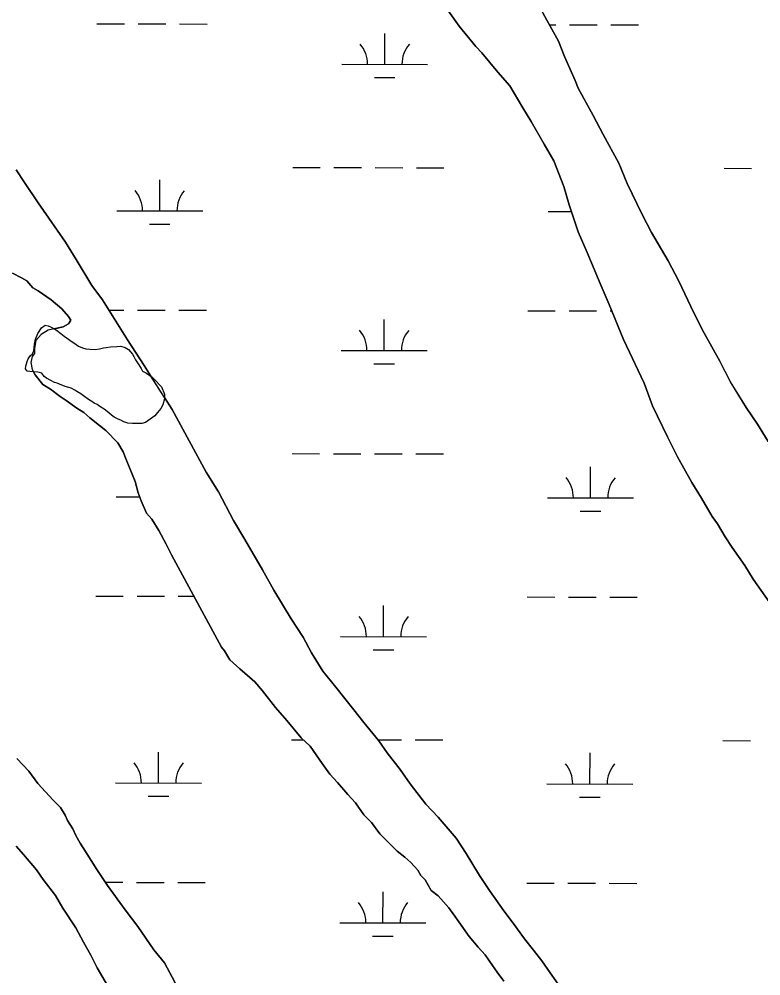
# Model space of a CAD drawing. Extents: x 3187622 to 3225504, y 800805 to 826213.
# Drawn here: x 3208180 to 3209043, y 821298 to 822411 of the extents above; entities that cross this region are included whole.
import ezdxf

# ---------------------------------------------------------------- set-up
doc = ezdxf.new("R2010")
doc.units = 0
for name, color, linetype in [('V-SITE-VEGE', 7, 'Continuous'), ('V-TOPO-SHOR', 7, 'Continuous'), ('V-WETL-SWMP', 7, 'Continuous')]:
    doc.layers.add(name, color=color, linetype=linetype)

msp = doc.modelspace()

# ---------------------------------------------------------------- linework, layer by layer
at = {"layer": 'V-SITE-VEGE'}
for p, q in [((3208784.1, 822427.2), (3208793.8, 822409.6)), ((3208691.8, 822402.5), (3208679.4, 822420.1)), ((3208711.2, 822378.8), (3208691.8, 822402.5)), ((3208793.8, 822409.6), (3208807.1, 822385)), ((3208718.2, 822371.7), (3208711.2, 822378.8)), ((3208807.1, 822385), (3208814.1, 822367.4)), ((3208736.7, 822348.9), (3208718.2, 822371.7)), ((3208814.1, 822367.4), (3208826.5, 822339.3)), ((3208750.8, 822333), (3208736.7, 822348.9)), ((3208765.8, 822307.5), (3208750.8, 822333)), ((3208826.5, 822339.3), (3208830, 822330.5)), ((3208830, 822330.5), (3208847.6, 822298.8)), ((3208775.5, 822291.7), (3208765.8, 822307.5)), ((3208790.4, 822265.3), (3208775.5, 822291.7)), ((3208847.6, 822298.8), (3208859.1, 822276.8)), ((3208859.1, 822276.8), (3208877.6, 822243.4)), ((3208801.9, 822246), (3208790.4, 822265.3)), ((3208813.4, 822216.1), (3208801.9, 822246)), ((3208176.3, 822235.7), (3208186, 822220.8)), ((3208877.6, 822243.4), (3208887.3, 822219.7)), ((3208186, 822220.8), (3208201.8, 822197.1)), ((3208819.5, 822195), (3208813.4, 822216.1)), ((3208887.3, 822219.7), (3208904, 822184.5)), ((3208201.8, 822197.1), (3208214.2, 822179.5)), ((3208830.1, 822163.3), (3208819.5, 822195)), ((3208214.2, 822179.5), (3208233.5, 822151.3)), ((3208904, 822184.5), (3208915.5, 822162.5)), ((3208840.7, 822139.5), (3208830.1, 822163.3)), ((3208915.5, 822162.5), (3208934.9, 822129.9)), ((3208233.5, 822151.3), (3208245.9, 822131.1)), ((3208855.7, 822103.5), (3208840.7, 822139.5)), ((3208245.9, 822131.1), (3208264.4, 822101.2)), ((3208934.9, 822129.9), (3208947.2, 822106.2)), ((3208182.5, 822109.9), (3208172, 822115.2)), ((3208188.7, 822106.4), (3208182.5, 822109.9)), ((3208195.8, 822098.5), (3208188.7, 822106.4)), ((3208264.4, 822101.2), (3208276.7, 822084.5)), ((3208866.3, 822078.8), (3208855.7, 822103.5)), ((3208947.2, 822106.2), (3208964.8, 822069.3)), ((3208201.9, 822095), (3208195.8, 822098.5)), ((3208216.9, 822084.4), (3208201.9, 822095)), ((3208229.2, 822073.9), (3208216.9, 822084.4)), ((3208276.7, 822084.5), (3208305.8, 822037.9)), ((3208883, 822038.4), (3208866.3, 822078.8)), ((3208237.1, 822065.1), (3208229.2, 822073.9)), ((3208964.8, 822069.3), (3208976.3, 822046.4)), ((3208205.6, 822051.7), (3208209.9, 822054.9)), ((3208209.9, 822054.9), (3208213.3, 822054.3)), ((3208231, 822052.8), (3208237.1, 822056.3)), ((3208239.8, 822060.7), (3208237.1, 822065.1)), ((3208237.1, 822056.3), (3208239.8, 822060.7)), ((3208198.9, 822038.5), (3208201.3, 822045.2)), ((3208201.3, 822045.2), (3208205.6, 822051.7)), ((3208213.3, 822054.3), (3208216.2, 822053.1)), ((3208216.2, 822053.1), (3208219.2, 822051.5)), ((3208219.2, 822051.5), (3208220.8, 822050.6)), ((3208220.8, 822050.6), (3208231, 822052.8)), ((3208976.3, 822046.4), (3208994.8, 822013)), ((3208197, 822025.1), (3208197.7, 822032.8)), ((3208197.7, 822032.8), (3208198.9, 822038.5)), ((3208305.8, 822037.9), (3208325.2, 822008)), ((3208906.8, 821987.4), (3208883, 822038.4)), ((3208192.6, 822019.2), (3208195.2, 822021.4)), ((3208195.2, 822021.4), (3208197, 822025.1)), ((3208187.5, 822007.4), (3208188.9, 822012.7)), ((3208188.9, 822012.7), (3208190.3, 822015.7)), ((3208190.3, 822015.7), (3208192.6, 822019.2)), ((3208994.8, 822013), (3209007.1, 821989.2)), ((3208187.3, 822004.2), (3208187.5, 822007.4)), ((3208189.1, 822001.5), (3208187.3, 822004.2)), ((3208192.3, 822000.9), (3208189.1, 822001.5)), ((3208196.6, 822000.6), (3208192.3, 822000.9)), ((3208198.5, 821997.3), (3208196.6, 822000.6)), ((3208325.2, 822008), (3208333.1, 821995.5)), ((3208207.3, 821985.9), (3208198.5, 821997.3)), ((3208333.1, 821995.5), (3208334.6, 821994.5)), ((3208334.6, 821994.5), (3208339.4, 821989.6)), ((3208339.4, 821989.6), (3208342.5, 821985.9)), ((3209007.1, 821989.2), (3209025.7, 821959.3)), ((3208216.1, 821980.6), (3208207.3, 821985.9)), ((3208227.5, 821971.8), (3208216.1, 821980.6)), ((3208342.5, 821985.9), (3208345.3, 821983.1)), ((3208345.3, 821983.1), (3208348.8, 821974.5)), ((3208916.5, 821961), (3208906.8, 821987.4)), ((3208234.6, 821967.4), (3208227.5, 821971.8)), ((3208246.9, 821958.6), (3208234.6, 821967.4)), ((3208348.8, 821974.5), (3208348.8, 821971)), ((3208348.8, 821971), (3208357.8, 821957)), ((3208254.8, 821953.4), (3208246.9, 821958.6)), ((3208357.8, 821957), (3208397.4, 821884)), ((3208934.2, 821924.9), (3208916.5, 821961)), ((3209025.7, 821959.3), (3209038.9, 821940)), ((3208261.9, 821947.2), (3208254.8, 821953.4)), ((3208273.3, 821938.4), (3208261.9, 821947.2)), ((3208280.4, 821932.3), (3208273.3, 821938.4)), ((3208294.5, 821918.2), (3208280.4, 821932.3)), ((3209038.9, 821940), (3209051.2, 821919.7)), ((3208945.6, 821902), (3208934.2, 821924.9)), ((3208300.6, 821907.6), (3208294.5, 821918.2)), ((3208304.2, 821898.8), (3208300.6, 821907.6)), ((3208314.7, 821873.3), (3208304.2, 821898.8)), ((3208962.4, 821872.1), (3208945.6, 821902)), ((3208397.4, 821884), (3208411.5, 821861.1)), ((3208318.3, 821860.1), (3208314.7, 821873.3)), ((3208973.8, 821853.7), (3208962.4, 821872.1)), ((3208321.8, 821850.5), (3208318.3, 821860.1)), ((3208411.5, 821861.1), (3208429.2, 821827.7)), ((3208328, 821836.4), (3208321.8, 821850.5)), ((3208986.2, 821832.6), (3208973.8, 821853.7)), ((3208334.1, 821829.4), (3208328, 821836.4)), ((3208992.3, 821823.8), (3208986.2, 821832.6)), ((3208342.1, 821816.2), (3208334.1, 821829.4)), ((3208429.2, 821827.7), (3208442.4, 821805.7)), ((3209001.1, 821808.8), (3208992.3, 821823.8)), ((3208350.9, 821800.3), (3208342.1, 821816.2)), ((3208357.1, 821788), (3208350.9, 821800.3)), ((3208442.4, 821805.7), (3208462.7, 821770.5)), ((3209009.1, 821796.5), (3209001.1, 821808.8)), ((3208415.2, 821680.7), (3208357.1, 821788)), ((3209024.1, 821775.4), (3209009.1, 821796.5)), ((3208462.7, 821770.5), (3208475.9, 821746.8)), ((3209033.8, 821759.6), (3209024.1, 821775.4)), ((3209052.3, 821733.2), (3209033.8, 821759.6)), ((3208475.9, 821746.8), (3208496.1, 821713.3)), ((3208496.1, 821713.3), (3208510.2, 821692.2)), ((3208510.2, 821692.2), (3208519.9, 821673.8)), ((3208418.7, 821676.3), (3208415.2, 821680.7)), ((3208424.9, 821665.8), (3208418.7, 821676.3)), ((3208436.4, 821655.2), (3208424.9, 821665.8)), ((3208519.9, 821673.8), (3208533.2, 821652.7)), ((3208454, 821640.3), (3208436.4, 821655.2)), ((3208533.2, 821652.7), (3208548.1, 821634.2)), ((3208462.8, 821629.7), (3208454, 821640.3)), ((3208548.1, 821634.2), (3208569.3, 821607.8)), ((3208477.8, 821610.4), (3208462.8, 821629.7)), ((3208491, 821595.4), (3208477.8, 821610.4)), ((3208569.3, 821607.8), (3208580.7, 821592.9)), ((3208507.7, 821575.2), (3208491, 821595.4)), ((3208580.7, 821592.9), (3208598.3, 821571.8)), ((3208518.3, 821565.5), (3208507.7, 821575.2)), ((3208532.4, 821545.3), (3208518.3, 821565.5)), ((3208598.3, 821571.8), (3208608, 821557.7)), ((3208608, 821557.7), (3208623, 821538.3)), ((3208176.9, 821551.2), (3208191, 821536.2)), ((3208541.2, 821533), (3208532.4, 821545.3)), ((3208191, 821536.2), (3208201.5, 821522.1)), ((3208550, 821523.3), (3208541.2, 821533)), ((3208623, 821538.3), (3208634.5, 821521.6)), ((3208201.5, 821522.1), (3208219.2, 821502.8)), ((3208562.3, 821509.3), (3208550, 821523.3)), ((3208634.5, 821521.6), (3208653, 821497.9)), ((3208219.2, 821502.8), (3208228, 821494)), ((3208571.1, 821499.6), (3208562.3, 821509.3)), ((3208580.8, 821485.5), (3208571.1, 821499.6)), ((3208228, 821494), (3208233.2, 821485.2)), ((3208653, 821497.9), (3208667.1, 821483)), ((3208233.2, 821485.2), (3208235.9, 821479.1)), ((3208235.9, 821479.1), (3208242.1, 821469.4)), ((3208589.6, 821476.7), (3208580.8, 821485.5)), ((3208599.3, 821463.5), (3208589.6, 821476.7)), ((3208667.1, 821483), (3208688.2, 821458.3)), ((3208242.1, 821469.4), (3208245.6, 821461.5)), ((3208245.6, 821461.5), (3208250.9, 821452.7)), ((3208619.6, 821443.3), (3208599.3, 821463.5)), ((3208688.2, 821458.3), (3208699.7, 821440.7)), ((3208184.9, 821439.4), (3208176.1, 821449.1)), ((3208250.9, 821452.7), (3208257, 821443)), ((3208257, 821443), (3208270.3, 821421.9)), ((3208628.4, 821436.3), (3208619.6, 821443.3)), ((3208199.9, 821421.8), (3208184.9, 821439.4)), ((3208635.4, 821430.1), (3208628.4, 821436.3)), ((3208699.7, 821440.7), (3208715.5, 821415.2)), ((3208207.8, 821410.4), (3208199.9, 821421.8)), ((3208270.3, 821421.9), (3208282.6, 821403.4)), ((3208643.4, 821421.3), (3208635.4, 821430.1)), ((3208646.9, 821415.2), (3208643.4, 821421.3)), ((3208221.9, 821391.9), (3208207.8, 821410.4)), ((3208652.2, 821409.9), (3208646.9, 821415.2)), ((3208659.2, 821397.6), (3208652.2, 821409.9)), ((3208715.5, 821415.2), (3208727, 821397.7)), ((3208282.6, 821403.4), (3208302.9, 821375.3)), ((3208230.7, 821377), (3208221.9, 821391.9)), ((3208667.1, 821391.4), (3208659.2, 821397.6)), ((3208679.5, 821377.4), (3208667.1, 821391.4)), ((3208727, 821397.7), (3208743.7, 821373.9)), ((3208245.7, 821354.1), (3208230.7, 821377)), ((3208686.5, 821367.7), (3208679.5, 821377.4)), ((3208302.9, 821375.3), (3208317.8, 821355.9)), ((3208703.3, 821344), (3208686.5, 821367.7)), ((3208743.7, 821373.9), (3208754.3, 821359.8)), ((3208254.5, 821337.4), (3208245.7, 821354.1)), ((3208317.8, 821355.9), (3208336.3, 821328.7)), ((3208754.3, 821359.8), (3208767.5, 821341.4)), ((3208713.8, 821331.6), (3208703.3, 821344)), ((3208263.3, 821322.5), (3208254.5, 821337.4)), ((3208721.8, 821322.8), (3208713.8, 821331.6)), ((3208767.5, 821341.4), (3208778.1, 821328.2)), ((3208270.4, 821307.5), (3208263.3, 821322.5)), ((3208336.3, 821328.7), (3208348.7, 821313.7)), ((3208730.6, 821310.5), (3208721.8, 821322.8)), ((3208778.1, 821328.2), (3208787.8, 821315.9)), ((3208348.7, 821313.7), (3208361, 821290.9)), ((3208735.8, 821302.6), (3208730.6, 821310.5)), ((3208787.8, 821315.9), (3208797.4, 821301.8)), ((3208282.7, 821287.3), (3208270.4, 821307.5)), ((3208743.8, 821292.1), (3208735.8, 821302.6)), ((3208797.4, 821301.8), (3208821.2, 821268.4))]:
    msp.add_line(p, q, dxfattribs=at)
for points in [[(3208220.8, 822050.6), (3208218.7, 822050.1), (3208213.4, 822049.2), (3208205.5, 822043.9), (3208199.3, 822036.9), (3208197.6, 822028.1), (3208197.6, 822021.9), (3208194.9, 822018.4), (3208193.2, 822011.4), (3208195, 822003.5), (3208196.6, 822000.6), (3208192.3, 822000.9), (3208189.1, 822001.5), (3208187.3, 822004.2), (3208187.5, 822007.4), (3208188.9, 822012.7), (3208190.3, 822015.7), (3208192.6, 822019.2), (3208195.2, 822021.4), (3208197, 822025.1), (3208197.7, 822032.8), (3208198.9, 822038.5), (3208201.3, 822045.2), (3208205.6, 822051.7), (3208209.9, 822054.9), (3208213.3, 822054.3), (3208216.2, 822053.1), (3208219.2, 822051.5)], [(3208348.8, 821971), (3208333.1, 821995.5), (3208334.6, 821994.5), (3208339.4, 821989.6), (3208342.5, 821985.9), (3208345.3, 821983.1), (3208348.8, 821974.5)]]:
    msp.add_lwpolyline(points, close=True, dxfattribs=at)
at = {"layer": 'V-TOPO-SHOR'}
msp.add_lwpolyline([(3208206, 821999), (3208201.3, 822000.3), (3208196, 822000.7), (3208192.3, 822000.9), (3208189.1, 822001.5), (3208187.3, 822004.2), (3208187.5, 822007.4), (3208188.9, 822012.7), (3208190.3, 822015.7), (3208192.6, 822019.2), (3208195.2, 822021.4), (3208197, 822025.1), (3208197.7, 822032.8), (3208198.9, 822038.5), (3208201.3, 822045.2), (3208205.6, 822051.7), (3208209.9, 822054.9), (3208213.3, 822054.3), (3208216.2, 822053.1), (3208219.2, 822051.5), (3208223.1, 822049.2), (3208228.3, 822045.2), (3208232.2, 822042.1), (3208237.3, 822038.6), (3208240.3, 822036.2), (3208243.2, 822034.2), (3208248.7, 822030.5), (3208253.3, 822028.5), (3208257.2, 822027.5), (3208262.1, 822027), (3208268.2, 822026.8), (3208273.2, 822027.4), (3208277.9, 822028.7), (3208281, 822029.1), (3208286.2, 822029.7), (3208293.2, 822030.3), (3208298, 822030.5), (3208302.9, 822028.8), (3208306.8, 822026.6), (3208309.4, 822024), (3208311.6, 822021.1), (3208313.3, 822018.5), (3208315.1, 822014.8), (3208318.1, 822009.9), (3208321.8, 822004.4), (3208323.4, 822001.6), (3208327.9, 821999.1), (3208334.6, 821994.5), (3208339.4, 821989.6), (3208342.5, 821985.9), (3208345.3, 821983.1), (3208348.8, 821974.5), (3208348.8, 821969.3), (3208346.9, 821962.3), (3208344.5, 821957.9), (3208340.8, 821953.2), (3208337.4, 821949.6), (3208332.3, 821945.7), (3208329.5, 821943.5), (3208326.8, 821941.8), (3208322.5, 821940.6), (3208319.1, 821940.4), (3208311.6, 821940.4), (3208306.3, 821941.1), (3208301.4, 821942.7), (3208298.2, 821944.3), (3208295.1, 821945.7), (3208290.2, 821948), (3208287, 821950.4), (3208283.9, 821952.9), (3208278.7, 821957.1), (3208273.6, 821960.4), (3208270.5, 821962.6), (3208267.1, 821964.3), (3208264.2, 821966.3), (3208260.4, 821968.5), (3208254.5, 821972.8), (3208251.4, 821975.2), (3208247, 821977.9), (3208244.5, 821979.5), (3208240.3, 821981.5), (3208237.4, 821982.6), (3208233.4, 821983.8), (3208226.7, 821986.2), (3208223.8, 821987.3), (3208220.8, 821988.3), (3208216.5, 821990.5), (3208211.4, 821993.4), (3208208.8, 821995.4), (3208206, 821999)], dxfattribs=at)
at = {"layer": 'V-WETL-SWMP'}
for p, q in [((3208270.3, 822405.2), (3208302.3, 822405.2)), ((3208318.3, 822405.1), (3208350.3, 822405.1)), ((3208366.3, 822405.1), (3208398.3, 822405)), ((3208796.8, 822404.2), (3208804.2, 822404.2)), ((3208820.2, 822404.1), (3208852.2, 822404.1)), ((3208868.2, 822404), (3208900.2, 822404)), ((3208605, 822358.1), (3208605.1, 822394.1)), ((3208555, 822358.2), (3208655, 822358)), ((3208593, 822342.7), (3208617, 822342.7)), ((3208498, 822238.3), (3208530, 822238.2)), ((3208546, 822238.2), (3208578, 822238.1)), ((3208594, 822238.1), (3208626, 822238)), ((3208642, 822238), (3208674, 822237.9)), ((3208999.9, 822237.3), (3209031.9, 822237.2)), ((3208343.3, 822187.9), (3208343.3, 822223.9)), ((3208293.3, 822188), (3208393.3, 822187.8)), ((3208795.2, 822186.9), (3208822.2, 822186.9)), ((3208331.2, 822172.4), (3208355.2, 822172.4)), ((3208284.2, 822072.5), (3208301.6, 822072.5)), ((3208317.6, 822072.5), (3208349.6, 822072.4)), ((3208365.6, 822072.4), (3208397.6, 822072.3)), ((3208771.5, 822071.6), (3208803.5, 822071.5)), ((3208819.5, 822071.5), (3208851.5, 822071.4)), ((3208867.5, 822071.4), (3208869.4, 822071.4)), ((3208604.4, 822025.5), (3208604.4, 822061.5)), ((3208554.4, 822025.6), (3208654.4, 822025.4)), ((3208592.3, 822010.1), (3208616.3, 822010)), ((3208497.3, 821905.6), (3208529.3, 821905.5)), ((3208545.3, 821905.5), (3208577.3, 821905.4)), ((3208593.3, 821905.4), (3208625.3, 821905.3)), ((3208641.3, 821905.3), (3208673.3, 821905.2)), ((3208844.5, 821854.2), (3208844.6, 821890.2)), ((3208292.6, 821855.3), (3208320.1, 821855.2)), ((3208794.5, 821854.3), (3208894.5, 821854.1)), ((3208832.5, 821838.8), (3208856.5, 821838.7)), ((3208268.9, 821739.9), (3208300.9, 821739.8)), ((3208316.9, 821739.8), (3208348.9, 821739.7)), ((3208364.9, 821739.7), (3208383.3, 821739.7)), ((3208770.9, 821738.9), (3208802.9, 821738.8)), ((3208818.9, 821738.8), (3208850.9, 821738.7)), ((3208866.9, 821738.7), (3208898.9, 821738.6)), ((3208603.7, 821692.8), (3208603.8, 821728.8)), ((3208553.7, 821692.9), (3208653.7, 821692.7)), ((3208591.7, 821677.4), (3208615.7, 821677.3)), ((3208496.6, 821572.9), (3208510.2, 821572.9)), ((3208597.5, 821572.7), (3208624.6, 821572.7)), ((3208640.6, 821572.6), (3208672.6, 821572.6)), ((3208998.5, 821571.9), (3209030.5, 821571.8)), ((3208341.9, 821522.5), (3208342, 821558.5)), ((3208843.8, 821521.5), (3208843.9, 821557.5)), ((3208291.9, 821522.6), (3208391.9, 821522.4)), ((3208793.8, 821521.6), (3208893.8, 821521.4)), ((3208329.9, 821507.1), (3208353.9, 821507.1)), ((3208831.8, 821506.1), (3208855.8, 821506)), ((3208280.1, 821407.2), (3208300.3, 821407.2)), ((3208316.3, 821407.1), (3208348.3, 821407.1)), ((3208364.3, 821407), (3208396.3, 821407)), ((3208770.2, 821406.2), (3208802.2, 821406.1)), ((3208818.2, 821406.1), (3208850.2, 821406)), ((3208866.2, 821406), (3208898.2, 821405.9)), ((3208603, 821360.1), (3208603.1, 821396.1)), ((3208553, 821360.2), (3208653, 821360)), ((3208591, 821344.7), (3208615, 821344.7))]:
    msp.add_line(p, q, dxfattribs=at)
for points in [[(3209051.2, 821919.7), (3209038.9, 821940), (3209025.7, 821959.3), (3209007.2, 821989.2), (3208994.8, 822013), (3208976.3, 822046.4), (3208964.8, 822069.2), (3208947.2, 822106.2), (3208934.9, 822129.9), (3208915.5, 822162.5), (3208904, 822184.5), (3208887.3, 822219.7), (3208877.6, 822243.4), (3208859.1, 822276.8), (3208847.6, 822298.8), (3208830, 822330.5), (3208826.5, 822339.3), (3208814.1, 822367.4), (3208807.1, 822385), (3208793.8, 822409.6), (3208784.1, 822427.2)], [(3208679.4, 822420.1), (3208691.8, 822402.5), (3208711.2, 822378.8), (3208718.2, 822371.7), (3208736.7, 822348.9), (3208750.8, 822333), (3208765.8, 822307.5), (3208775.5, 822291.7), (3208790.4, 822265.3), (3208801.9, 822246), (3208813.4, 822216.1), (3208819.5, 822195), (3208830.1, 822163.3), (3208840.7, 822139.5), (3208855.7, 822103.5), (3208866.3, 822078.8), (3208883, 822038.4), (3208906.8, 821987.4), (3208916.5, 821961), (3208934.2, 821924.9), (3208945.6, 821902), (3208962.4, 821872.1), (3208973.8, 821853.7), (3208986.2, 821832.6), (3208992.3, 821823.8), (3209001.1, 821808.8), (3209009.1, 821796.5), (3209024.1, 821775.4), (3209033.8, 821759.6), (3209052.3, 821733.2)], [(3208598.3, 821571.8), (3208580.7, 821592.9), (3208569.3, 821607.8), (3208548.1, 821634.2), (3208533.2, 821652.7), (3208519.9, 821673.8), (3208510.2, 821692.2), (3208496.1, 821713.3), (3208475.9, 821746.8), (3208462.7, 821770.5), (3208442.4, 821805.7), (3208429.2, 821827.7), (3208411.5, 821861.1), (3208397.4, 821884), (3208357.8, 821957), (3208325.2, 822008), (3208305.8, 822037.9), (3208276.7, 822084.5), (3208264.4, 822101.2), (3208245.9, 822131.1), (3208233.5, 822151.3), (3208214.2, 822179.5), (3208201.8, 822197.1), (3208186, 822220.8), (3208176.3, 822235.7)], [(3208172, 822115.2), (3208182.5, 822109.9), (3208188.7, 822106.4), (3208195.8, 822098.5), (3208201.9, 822095), (3208216.9, 822084.4), (3208229.2, 822073.9), (3208237.1, 822065.1), (3208239.8, 822060.7), (3208237.1, 822056.3), (3208231, 822052.8), (3208218.7, 822050.1), (3208213.4, 822049.2), (3208205.5, 822043.9), (3208199.3, 822036.9), (3208197.6, 822028.1), (3208197.6, 822021.9), (3208194.9, 822018.4), (3208193.2, 822011.4), (3208195, 822003.5), (3208198.5, 821997.3), (3208207.3, 821985.9), (3208216.1, 821980.6), (3208227.5, 821971.8), (3208234.6, 821967.4), (3208246.9, 821958.6), (3208254.8, 821953.4), (3208261.9, 821947.2), (3208273.3, 821938.4), (3208280.4, 821932.3), (3208294.5, 821918.2), (3208300.6, 821907.6), (3208304.2, 821898.8), (3208314.7, 821873.3), (3208318.3, 821860.1), (3208321.8, 821850.5), (3208328, 821836.4), (3208334.1, 821829.4), (3208342.1, 821816.2), (3208350.9, 821800.3), (3208357.1, 821788), (3208415.2, 821680.7)], [(3208415.2, 821680.7), (3208418.7, 821676.3), (3208424.9, 821665.8), (3208436.4, 821655.2), (3208454, 821640.3), (3208462.8, 821629.7), (3208477.8, 821610.4), (3208491, 821595.4), (3208507.7, 821575.2), (3208518.3, 821565.5), (3208532.4, 821545.3), (3208541.2, 821533), (3208550, 821523.3), (3208562.3, 821509.3), (3208571.1, 821499.6), (3208580.8, 821485.5), (3208589.6, 821476.7), (3208599.3, 821463.5), (3208619.6, 821443.3), (3208628.4, 821436.3), (3208635.4, 821430.1), (3208643.4, 821421.3), (3208646.9, 821415.2), (3208652.2, 821409.9), (3208659.2, 821397.6), (3208667.1, 821391.4), (3208679.5, 821377.4), (3208686.5, 821367.7), (3208703.3, 821344), (3208713.8, 821331.6), (3208721.8, 821322.8), (3208730.6, 821310.5), (3208735.9, 821302.6), (3208743.8, 821292.1)], [(3208821.2, 821268.4), (3208797.4, 821301.8), (3208787.8, 821315.9), (3208778.1, 821328.2), (3208767.5, 821341.4), (3208754.3, 821359.8), (3208743.7, 821373.9), (3208727, 821397.7), (3208715.5, 821415.2), (3208699.7, 821440.7), (3208688.2, 821458.3), (3208667.1, 821483), (3208653, 821497.9), (3208634.5, 821521.6), (3208623, 821538.3), (3208608, 821557.7), (3208598.3, 821571.8)], [(3208242.1, 821469.4), (3208235.9, 821479.1), (3208233.2, 821485.2), (3208228, 821494), (3208219.2, 821502.8), (3208201.5, 821522.1), (3208191, 821536.2), (3208176.9, 821551.2)], [(3208488.7, 821140.5), (3208480.8, 821148.4), (3208456.1, 821182.7), (3208444.7, 821197.7), (3208432.4, 821211.7), (3208418.3, 821223.2), (3208401.5, 821239.9), (3208390.1, 821252.2), (3208371.6, 821275.9), (3208361, 821290.9), (3208348.7, 821313.7), (3208336.3, 821328.7), (3208317.8, 821355.9), (3208302.9, 821375.3), (3208282.6, 821403.4), (3208270.3, 821421.9), (3208257, 821443), (3208250.9, 821452.7), (3208245.6, 821461.5), (3208242.1, 821469.4)], [(3208176.1, 821449.1), (3208184.9, 821439.4), (3208199.9, 821421.8), (3208207.8, 821410.4), (3208221.9, 821391.9), (3208230.7, 821377), (3208245.7, 821354.1), (3208254.5, 821337.4), (3208263.3, 821322.5), (3208270.4, 821307.5), (3208282.7, 821287.3)]]:
    msp.add_lwpolyline(points, dxfattribs=at)
for centre, start, end in [((3208549.8, 822358.7), 359.1115, 40.6551), ((3208660.3, 822358.5), 139.1115, 180.6551), ((3208288, 822188.4), 359.1115, 40.6551), ((3208398.5, 822188.2), 139.1115, 180.6551), ((3208549.1, 822026), 359.1115, 40.6551), ((3208659.6, 822025.8), 139.1115, 180.6551), ((3208789.3, 821854.7), 359.1115, 40.6551), ((3208899.7, 821854.5), 139.1115, 180.6551), ((3208548.5, 821693.4), 359.1115, 40.6551), ((3208658.9, 821693.1), 139.1115, 180.6551), ((3208286.7, 821523.1), 359.1115, 40.6551), ((3208397.2, 821522.9), 139.1115, 180.6551), ((3208788.6, 821522.1), 359.1115, 40.6551), ((3208899.1, 821521.8), 139.1115, 180.6551), ((3208547.8, 821360.7), 359.1115, 40.6551), ((3208658.3, 821360.5), 139.1115, 180.6551)]:
    msp.add_arc(centre, 35.2, start, end, dxfattribs=at)

doc.saveas('drawing.dxf')
